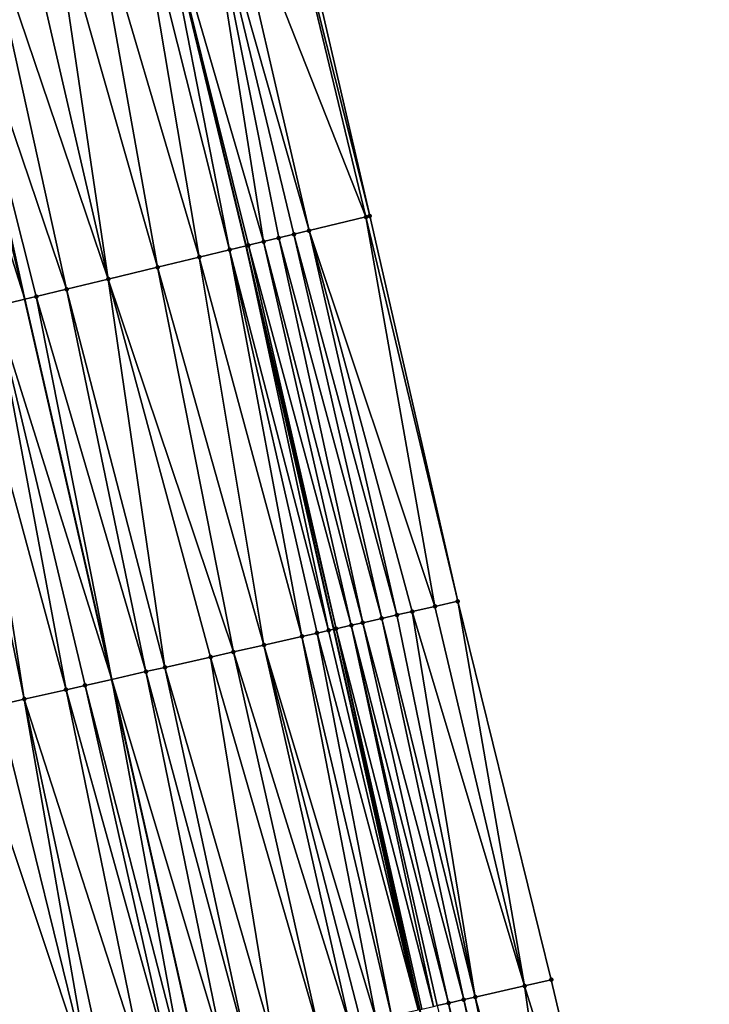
# Model space of a CAD drawing. Header units: feet. Extents: x 2004186 to 2014793, y 836912 to 864902.
# Tile 318 of 656: x 2010596 to 2010632, y 847217 to 847268. Entities that reach past the tile are written whole.
import ezdxf

# ---------------------------------------------------------------- set-up
doc = ezdxf.new("R2010")
doc.units = ezdxf.units.FT
doc.header["$LTSCALE"] = 100
doc.header["$MEASUREMENT"] = 0
for name, color, linetype, lineweight in [('EP_Travel Lane', 5, 'Continuous', 40), ('GPL_Skip Line', 2, 'Continuous', 40), ('Road Shots', 4, 'Continuous', 200), ('Road X-Section', 30, 'Continuous', 13)]:
    doc.layers.add(name, color=color, linetype=linetype, lineweight=lineweight)
doc.layers.add('I-77 SB_MM21-27-Surface-Border', color=7, linetype='Continuous')
doc.layers.add('I-77 SB_MM21-27-Surface-TIN', color=7, linetype='Continuous')

msp = doc.modelspace()

# ---------------------------------------------------------------- linework, layer by layer
at = {"layer": 'EP_Travel Lane'}
msp.add_polyline3d([(2010669.801309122, 846961.7875387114, 435.2640511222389), (2010666.119509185, 846981.4457389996, 435.2751564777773), (2010662.437708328, 847001.1039442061, 435.275667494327), (2010658.71559433, 847020.9368191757, 435.2728657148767), (2010654.727429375, 847040.5351569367, 435.2588388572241), (2010650.739263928, 847060.1334971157, 435.2607070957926), (2010646.75109822, 847079.7318385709, 435.2693620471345), (2010642.721483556, 847099.4424809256, 435.2498582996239), (2010638.509806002, 847118.9939856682, 435.2241894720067), (2010634.298128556, 847138.5454899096, 435.197692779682), (2010630.086446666, 847158.0970147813, 435.2048819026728), (2010625.824802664, 847177.7605070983, 435.1759360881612), (2010621.414232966, 847197.2680792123, 435.1353048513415), (2010617.003659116, 847216.7756696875, 435.1021214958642), (2010612.593093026, 847236.2832258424, 435.0550587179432), (2010608.091378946, 847255.9501270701, 435.0121007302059), (2010603.394446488, 847275.3906890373, 434.9537945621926)], dxfattribs=at)
at = {"layer": 'GPL_Skip Line'}
msp.add_polyline3d([(2010658.425751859, 846959.6426882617, 434.8346404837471), (2010654.719709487, 846979.2963235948, 434.8327586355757), (2010651.013668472, 846998.9499517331, 434.8458880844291), (2010647.299672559, 847018.6020272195, 434.8315263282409), (2010643.292333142, 847038.1964483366, 434.8466748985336), (2010639.284994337, 847057.7908664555, 434.8428464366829), (2010635.277655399, 847077.3852852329, 434.8431873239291), (2010631.25525284, 847096.9765361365, 434.8154953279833), (2010627.050621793, 847116.5295742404, 434.8180633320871), (2010622.84599493, 847136.0825928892, 434.7888662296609), (2010618.641362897, 847155.6356355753, 434.798914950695), (2010614.412306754, 847175.183235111, 434.7560637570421), (2010610.008453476, 847194.6923061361, 434.7087903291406), (2010605.604603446, 847214.2013627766, 434.6556823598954), (2010601.200750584, 847233.7104319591, 434.6076615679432), (2010596.746246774, 847253.2076785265, 434.5645376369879), (2010592.049026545, 847272.648150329, 434.498719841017)], dxfattribs=at)
at = {"layer": 'I-77 SB_MM21-27-Surface-Border', "color": 3, "linetype": 'ByBlock', "lineweight": -2}
msp.add_polyline3d([(2010609.933920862, 847276.9714082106, 435.1891929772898), (2010614.43675378, 847257.4838877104, 435.2256373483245), (2010618.953676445, 847237.7196246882, 435.2871466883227), (2010623.74770224, 847218.2986752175, 435.3523001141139), (2010628.34664788, 847198.8336379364, 435.3975815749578), (2010633.140681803, 847179.4126524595, 435.448196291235), (2010637.607713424, 847159.7145506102, 435.4912280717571), (2010642.007867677, 847140.2035919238, 435.5427329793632), (2010646.212495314, 847120.6505696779, 435.5660568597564), (2010650.221595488, 847101.0554878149, 435.5676209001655), (2010654.284217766, 847081.272519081, 435.5719030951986), (2010658.095612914, 847061.6380249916, 435.560477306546), (2010661.711064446, 847041.9634547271, 435.5292991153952), (2010665.326515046, 847022.288889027, 435.5279856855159), (2010668.898535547, 847002.3221216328, 435.5303181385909), (2010672.408039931, 846982.6314347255, 435.51408817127), (2010675.917543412, 846962.9407526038, 435.4873497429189)], dxfattribs=at)
at = {"layer": 'I-77 SB_MM21-27-Surface-TIN', "color": 128, "linetype": 'ByBlock', "lineweight": -2}
for points in [[(2010609.545117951, 847276.8774279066, 435.1755550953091), (2010606.823491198, 847276.2195921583, 435.0902507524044), (2010614.242352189, 847257.4368981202, 435.219034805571)], [(2010609.545117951, 847276.8774279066, 435.1755550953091), (2010614.43675378, 847257.4838877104, 435.2256373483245), (2010609.933920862, 847276.9714082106, 435.1891929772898)], [(2010609.545117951, 847276.8774279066, 435.1755550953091), (2010614.242352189, 847257.4368981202, 435.219034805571), (2010614.43675378, 847257.4838877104, 435.2256373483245)], [(2010605.851486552, 847275.9846305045, 435.0519599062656), (2010603.394446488, 847275.3906890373, 434.9537945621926), (2010608.993502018, 847256.1682090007, 435.0522515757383)], [(2010606.823491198, 847276.2195921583, 435.0902507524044), (2010605.851486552, 847275.9846305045, 435.0519599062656), (2010611.326319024, 847256.7320927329, 435.1348134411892)], [(2010605.851486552, 847275.9846305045, 435.0519599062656), (2010610.548713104, 847256.5441325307, 435.1076940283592), (2010611.326319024, 847256.7320927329, 435.1348134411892)], [(2010605.851486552, 847275.9846305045, 435.0519599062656), (2010609.771107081, 847256.3561727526, 435.0807381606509), (2010610.548713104, 847256.5441325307, 435.1076940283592)], [(2010605.851486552, 847275.9846305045, 435.0519599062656), (2010608.993502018, 847256.1682090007, 435.0522515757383), (2010609.771107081, 847256.3561727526, 435.0807381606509)], [(2010606.823491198, 847276.2195921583, 435.0902507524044), (2010611.326319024, 847256.7320927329, 435.1348134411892), (2010614.242352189, 847257.4368981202, 435.219034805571)], [(2010602.352271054, 847275.1387634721, 434.9121568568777), (2010607.243898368, 847255.7452585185, 434.9758153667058), (2010603.394446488, 847275.3906890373, 434.9537945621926)], [(2010607.243898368, 847255.7452585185, 434.9758153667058), (2010608.091378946, 847255.9501270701, 435.0121007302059), (2010603.394446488, 847275.3906890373, 434.9537945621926)], [(2010608.215900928, 847255.9802288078, 435.0174322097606), (2010603.394446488, 847275.3906890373, 434.9537945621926), (2010608.091378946, 847255.9501270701, 435.0121007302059)], [(2010608.993502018, 847256.1682090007, 435.0522515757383), (2010603.394446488, 847275.3906890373, 434.9537945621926), (2010608.215900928, 847255.9802288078, 435.0174322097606)], [(2010602.352271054, 847275.1387634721, 434.9121568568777), (2010600.019461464, 847274.574849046, 434.8177718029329), (2010605.688694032, 847255.3693070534, 434.9096128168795)], [(2010602.352271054, 847275.1387634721, 434.9121568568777), (2010605.688694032, 847255.3693070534, 434.9096128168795), (2010607.243898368, 847255.7452585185, 434.9758153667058)], [(2010600.019461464, 847274.574849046, 434.8177718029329), (2010598.075451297, 847274.1049293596, 434.7425849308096), (2010603.550282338, 847254.852397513, 434.8277222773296)], [(2010600.019461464, 847274.574849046, 434.8177718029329), (2010603.550282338, 847254.852397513, 434.8277222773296), (2010605.688694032, 847255.3693070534, 434.9096128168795)], [(2010598.075451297, 847274.1049293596, 434.7425849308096), (2010596.520244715, 847273.72898719, 434.6799625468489), (2010601.023068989, 847254.241502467, 434.7301903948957)], [(2010598.075451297, 847274.1049293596, 434.7425849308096), (2010601.023068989, 847254.241502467, 434.7301903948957), (2010603.550282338, 847254.852397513, 434.8277222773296)], [(2010594.576241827, 847273.2590373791, 434.5931723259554), (2010592.437829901, 847272.7421287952, 434.5116498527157), (2010598.884659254, 847253.7245848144, 434.6451752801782)], [(2010596.520244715, 847273.72898719, 434.6799625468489), (2010594.576241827, 847273.2590373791, 434.5931723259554), (2010601.023068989, 847254.241502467, 434.7301903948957)], [(2010594.576241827, 847273.2590373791, 434.5931723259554), (2010598.884659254, 847253.7245848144, 434.6451752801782), (2010601.023068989, 847254.241502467, 434.7301903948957)], [(2010590.688214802, 847272.3192256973, 434.4534648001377), (2010596.746246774, 847253.2076785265, 434.5645376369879), (2010592.049026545, 847272.648150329, 434.498719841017)], [(2010590.688214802, 847272.3192256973, 434.4534648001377), (2010595.191038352, 847252.831743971, 434.5048482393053), (2010596.746246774, 847253.2076785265, 434.5645376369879)], [(2010592.437829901, 847272.7421287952, 434.5116498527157), (2010592.049026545, 847272.648150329, 434.498719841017), (2010596.746246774, 847253.2076785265, 434.5645376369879)], [(2010592.437829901, 847272.7421287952, 434.5116498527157), (2010596.746246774, 847253.2076785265, 434.5645376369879), (2010597.329449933, 847253.348653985, 434.5869211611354)], [(2010592.437829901, 847272.7421287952, 434.5116498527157), (2010597.329449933, 847253.348653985, 434.5869211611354), (2010598.884659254, 847253.7245848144, 434.6451752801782)], [(2010614.242352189, 847257.4368981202, 435.219034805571), (2010611.326319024, 847256.7320927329, 435.1348134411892), (2010617.783152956, 847237.4552863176, 435.2439708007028)], [(2010614.242352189, 847257.4368981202, 435.219034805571), (2010618.953676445, 847237.7196246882, 435.2871466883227), (2010614.43675378, 847257.4838877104, 435.2256373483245)], [(2010614.242352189, 847257.4368981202, 435.219034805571), (2010617.783152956, 847237.4552863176, 435.2439708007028), (2010618.953676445, 847237.7196246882, 435.2871466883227)], [(2010611.326319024, 847256.7320927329, 435.1348134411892), (2010610.548713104, 847256.5441325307, 435.1076940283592), (2010615.832273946, 847237.0147512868, 435.1837409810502)], [(2010611.326319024, 847256.7320927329, 435.1348134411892), (2010616.61262787, 847237.1909550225, 435.2036647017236), (2010617.783152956, 847237.4552863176, 435.2439708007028)], [(2010611.326319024, 847256.7320927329, 435.1348134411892), (2010615.832273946, 847237.0147512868, 435.1837409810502), (2010616.61262787, 847237.1909550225, 435.2036647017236)], [(2010608.993502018, 847256.1682090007, 435.0522515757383), (2010608.215900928, 847255.9802288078, 435.0174322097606), (2010613.491223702, 847236.4860890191, 435.1032594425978)], [(2010609.771107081, 847256.3561727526, 435.0807381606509), (2010608.993502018, 847256.1682090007, 435.0522515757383), (2010614.076483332, 847236.6182675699, 435.1286460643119)], [(2010608.993502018, 847256.1682090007, 435.0522515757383), (2010613.491223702, 847236.4860890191, 435.1032594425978), (2010614.076483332, 847236.6182675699, 435.1286460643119)], [(2010610.548713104, 847256.5441325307, 435.1076940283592), (2010609.771107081, 847256.3561727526, 435.0807381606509), (2010615.051921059, 847236.8385429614, 435.1619556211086)], [(2010609.771107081, 847256.3561727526, 435.0807381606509), (2010614.076483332, 847236.6182675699, 435.1286460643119), (2010615.051921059, 847236.8385429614, 435.1619556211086)], [(2010610.548713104, 847256.5441325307, 435.1076940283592), (2010615.051921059, 847236.8385429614, 435.1619556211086), (2010615.832273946, 847237.0147512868, 435.1837409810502)], [(2010607.243898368, 847255.7452585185, 434.9758153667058), (2010605.688694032, 847255.3693070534, 434.9096128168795), (2010610.955097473, 847235.9133204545, 434.9953420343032)], [(2010607.243898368, 847255.7452585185, 434.9758153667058), (2010612.320710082, 847236.2217069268, 435.0423501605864), (2010608.091378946, 847255.9501270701, 435.0121007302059)], [(2010607.243898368, 847255.7452585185, 434.9758153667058), (2010610.955097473, 847235.9133204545, 434.9953420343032), (2010611.73544708, 847236.0895433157, 435.0230229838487)], [(2010607.243898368, 847255.7452585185, 434.9758153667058), (2010611.73544708, 847236.0895433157, 435.0230229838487), (2010612.320710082, 847236.2217069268, 435.0423501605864)], [(2010608.215900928, 847255.9802288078, 435.0174322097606), (2010608.091378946, 847255.9501270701, 435.0121007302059), (2010612.710882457, 847236.3098291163, 435.0605544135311)], [(2010612.320710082, 847236.2217069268, 435.0423501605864), (2010612.593093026, 847236.2832258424, 435.0550587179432), (2010608.091378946, 847255.9501270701, 435.0121007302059)], [(2010612.710882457, 847236.3098291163, 435.0605544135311), (2010608.091378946, 847255.9501270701, 435.0121007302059), (2010612.593093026, 847236.2832258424, 435.0550587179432)], [(2010608.215900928, 847255.9802288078, 435.0174322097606), (2010612.710882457, 847236.3098291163, 435.0605544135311), (2010613.491223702, 847236.4860890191, 435.1032594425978)], [(2010605.688694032, 847255.3693070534, 434.9096128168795), (2010603.550282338, 847254.852397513, 434.8277222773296), (2010609.004227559, 847235.472745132, 434.9187698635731)], [(2010605.688694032, 847255.3693070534, 434.9096128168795), (2010609.004227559, 847235.472745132, 434.9187698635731), (2010610.955097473, 847235.9133204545, 434.9953420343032)], [(2010603.550282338, 847254.852397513, 434.8277222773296), (2010601.023068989, 847254.241502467, 434.7301903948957), (2010607.443529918, 847235.1202924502, 434.8605850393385)], [(2010603.550282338, 847254.852397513, 434.8277222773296), (2010607.443529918, 847235.1202924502, 434.8605850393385), (2010609.004227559, 847235.472745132, 434.9187698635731)], [(2010601.023068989, 847254.241502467, 434.7301903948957), (2010598.884659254, 847253.7245848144, 434.6451752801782), (2010603.931973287, 847234.3272160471, 434.7061975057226)], [(2010601.023068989, 847254.241502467, 434.7301903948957), (2010606.273009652, 847234.8559397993, 434.8116170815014), (2010607.443529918, 847235.1202924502, 434.8605850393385)], [(2010601.023068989, 847254.241502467, 434.7301903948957), (2010603.931973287, 847234.3272160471, 434.7061975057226), (2010606.273009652, 847234.8559397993, 434.8116170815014)], [(2010598.884659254, 847253.7245848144, 434.6451752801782), (2010597.329449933, 847253.348653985, 434.5869211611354), (2010602.956539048, 847234.1069252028, 434.6666204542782)], [(2010598.884659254, 847253.7245848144, 434.6451752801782), (2010602.956539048, 847234.1069252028, 434.6666204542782), (2010603.931973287, 847234.3272160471, 434.7061975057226)], [(2010595.191038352, 847252.831743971, 434.5048482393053), (2010601.200750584, 847233.7104319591, 434.6076615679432), (2010596.746246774, 847253.2076785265, 434.5645376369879)], [(2010597.329449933, 847253.348653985, 434.5869211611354), (2010596.746246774, 847253.2076785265, 434.5645376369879), (2010601.200750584, 847233.7104319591, 434.6076615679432)], [(2010597.329449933, 847253.348653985, 434.5869211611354), (2010601.200750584, 847233.7104319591, 434.6076615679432), (2010602.956539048, 847234.1069252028, 434.6666204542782)], [(2010595.191038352, 847252.831743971, 434.5048482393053), (2010593.635835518, 847252.4557862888, 434.4362508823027), (2010598.859702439, 847233.1817603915, 434.5234081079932)], [(2010595.191038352, 847252.831743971, 434.5048482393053), (2010599.835137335, 847233.402048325, 434.5618046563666), (2010601.200750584, 847233.7104319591, 434.6076615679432)], [(2010595.191038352, 847252.831743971, 434.5048482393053), (2010598.859702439, 847233.1817603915, 434.5234081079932), (2010599.835137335, 847233.402048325, 434.5618046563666)], [(2010593.635835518, 847252.4557862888, 434.4362508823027), (2010592.663830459, 847252.2208263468, 434.3986196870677), (2010596.713745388, 847232.6971281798, 434.4394395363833)], [(2010592.663830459, 847252.2208263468, 434.3986196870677), (2010595.34813351, 847232.3887384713, 434.3911187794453), (2010596.713745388, 847232.6971281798, 434.4394395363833)], [(2010593.635835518, 847252.4557862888, 434.4362508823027), (2010596.713745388, 847232.6971281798, 434.4394395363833), (2010598.859702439, 847233.1817603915, 434.5234081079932)], [(2010617.783152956, 847237.4552863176, 435.2439708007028), (2010616.61262787, 847237.1909550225, 435.2036647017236), (2010622.382090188, 847217.9902862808, 435.3042974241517)], [(2010617.783152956, 847237.4552863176, 435.2439708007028), (2010622.382090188, 847217.9902862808, 435.3042974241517), (2010618.953676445, 847237.7196246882, 435.2871466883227)], [(2010618.953676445, 847237.7196246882, 435.2871466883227), (2010622.382090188, 847217.9902862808, 435.3042974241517), (2010623.74770224, 847218.2986752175, 435.3523001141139)], [(2010615.832273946, 847237.0147512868, 435.1837409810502), (2010615.051921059, 847236.8385429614, 435.1619556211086), (2010619.845945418, 847217.4175998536, 435.2297040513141)], [(2010616.61262787, 847237.1909550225, 435.2036647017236), (2010615.832273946, 847237.0147512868, 435.1837409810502), (2010619.845945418, 847217.4175998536, 435.2297040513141)], [(2010616.61262787, 847237.1909550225, 435.2036647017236), (2010619.845945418, 847217.4175998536, 435.2297040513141), (2010622.382090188, 847217.9902862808, 435.3042974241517)], [(2010613.491223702, 847236.4860890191, 435.1032594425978), (2010612.710882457, 847236.3098291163, 435.0605544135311), (2010617.699990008, 847216.9329603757, 435.1427962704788)], [(2010614.076483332, 847236.6182675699, 435.1286460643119), (2010613.491223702, 847236.4860890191, 435.1032594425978), (2010618.480336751, 847217.1091959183, 435.1756180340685)], [(2010613.491223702, 847236.4860890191, 435.1032594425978), (2010617.895075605, 847216.977024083, 435.1529573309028), (2010618.480336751, 847217.1091959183, 435.1756180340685)], [(2010613.491223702, 847236.4860890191, 435.1032594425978), (2010617.699990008, 847216.9329603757, 435.1427962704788), (2010617.895075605, 847216.977024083, 435.1529573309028)], [(2010615.051921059, 847236.8385429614, 435.1619556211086), (2010614.076483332, 847236.6182675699, 435.1286460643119), (2010619.260683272, 847217.28543245, 435.2088409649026)], [(2010614.076483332, 847236.6182675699, 435.1286460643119), (2010618.480336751, 847217.1091959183, 435.1756180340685), (2010619.260683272, 847217.28543245, 435.2088409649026)], [(2010615.051921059, 847236.8385429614, 435.1619556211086), (2010619.260683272, 847217.28543245, 435.2088409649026), (2010619.845945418, 847217.4175998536, 435.2297040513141)], [(2010610.955097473, 847235.9133204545, 434.9953420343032), (2010609.004227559, 847235.472745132, 434.9187698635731), (2010614.773689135, 847216.2720796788, 435.0207644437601)], [(2010611.73544708, 847236.0895433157, 435.0230229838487), (2010610.955097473, 847235.9133204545, 434.9953420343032), (2010615.554036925, 847216.4483105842, 435.0517053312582)], [(2010610.955097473, 847235.9133204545, 434.9953420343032), (2010614.773689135, 847216.2720796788, 435.0207644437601), (2010615.554036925, 847216.4483105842, 435.0517053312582)], [(2010612.320710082, 847236.2217069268, 435.0423501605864), (2010611.73544708, 847236.0895433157, 435.0230229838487), (2010616.919649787, 847216.7566959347, 435.0982534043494)], [(2010611.73544708, 847236.0895433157, 435.0230229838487), (2010615.554036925, 847216.4483105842, 435.0517053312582), (2010616.919649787, 847216.7566959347, 435.0982534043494)], [(2010612.320710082, 847236.2217069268, 435.0423501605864), (2010616.919649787, 847216.7566959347, 435.0982534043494), (2010612.593093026, 847236.2832258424, 435.0550587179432)], [(2010612.710882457, 847236.3098291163, 435.0605544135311), (2010612.593093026, 847236.2832258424, 435.0550587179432), (2010617.003659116, 847216.7756696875, 435.1021214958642)], [(2010616.919649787, 847216.7566959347, 435.0982534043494), (2010617.003659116, 847216.7756696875, 435.1021214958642), (2010612.593093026, 847236.2832258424, 435.0550587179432)], [(2010612.710882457, 847236.3098291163, 435.0605544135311), (2010617.003659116, 847216.7756696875, 435.1021214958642), (2010617.114736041, 847216.8007567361, 435.1072358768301)], [(2010612.710882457, 847236.3098291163, 435.0605544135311), (2010617.114736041, 847216.8007567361, 435.1072358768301), (2010617.699990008, 847216.9329603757, 435.1427962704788)], [(2010609.004227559, 847235.472745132, 434.9187698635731), (2010607.443529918, 847235.1202924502, 434.8605850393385), (2010613.408079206, 847215.9636813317, 434.9689449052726)], [(2010609.004227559, 847235.472745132, 434.9187698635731), (2010613.993339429, 847216.0958572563, 434.9932642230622), (2010614.773689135, 847216.2720796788, 435.0207644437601)], [(2010609.004227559, 847235.472745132, 434.9187698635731), (2010613.408079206, 847215.9636813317, 434.9689449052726), (2010613.993339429, 847216.0958572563, 434.9932642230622)], [(2010607.443529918, 847235.1202924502, 434.8605850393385), (2010606.273009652, 847234.8559397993, 434.8116170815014), (2010611.847383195, 847215.6112214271, 434.907836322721)], [(2010607.443529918, 847235.1202924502, 434.8605850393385), (2010611.847383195, 847215.6112214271, 434.907836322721), (2010613.408079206, 847215.9636813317, 434.9689449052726)], [(2010606.273009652, 847234.8559397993, 434.8116170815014), (2010603.931973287, 847234.3272160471, 434.7061975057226), (2010609.506342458, 847215.0825170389, 434.8102793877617)], [(2010606.273009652, 847234.8559397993, 434.8116170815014), (2010609.506342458, 847215.0825170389, 434.8102793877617), (2010611.847383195, 847215.6112214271, 434.907836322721)], [(2010602.956539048, 847234.1069252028, 434.6666204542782), (2010601.200750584, 847233.7104319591, 434.6076615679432), (2010606.970212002, 847214.5097672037, 434.7099678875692)], [(2010603.931973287, 847234.3272160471, 434.7061975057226), (2010602.956539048, 847234.1069252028, 434.6666204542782), (2010608.140735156, 847214.7741070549, 434.7537400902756)], [(2010602.956539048, 847234.1069252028, 434.6666204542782), (2010606.970212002, 847214.5097672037, 434.7099678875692), (2010608.140735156, 847214.7741070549, 434.7537400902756)], [(2010603.931973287, 847234.3272160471, 434.7061975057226), (2010608.140735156, 847214.7741070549, 434.7537400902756), (2010609.506342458, 847215.0825170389, 434.8102793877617)], [(2010599.835137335, 847233.402048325, 434.5618046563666), (2010598.859702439, 847233.1817603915, 434.5234081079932), (2010604.238988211, 847213.8929879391, 434.6133983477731)], [(2010599.835137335, 847233.402048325, 434.5618046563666), (2010604.824251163, 847214.0251517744, 434.6328142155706), (2010601.200750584, 847233.7104319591, 434.6076615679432)], [(2010599.835137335, 847233.402048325, 434.5618046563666), (2010604.238988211, 847213.8929879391, 434.6133983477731), (2010604.824251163, 847214.0251517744, 434.6328142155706)], [(2010604.824251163, 847214.0251517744, 434.6328142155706), (2010605.604603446, 847214.2013627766, 434.6556823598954), (2010601.200750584, 847233.7104319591, 434.6076615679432)], [(2010606.970212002, 847214.5097672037, 434.7099678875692), (2010601.200750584, 847233.7104319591, 434.6076615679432), (2010605.604603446, 847214.2013627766, 434.6556823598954)], [(2010598.859702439, 847233.1817603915, 434.5234081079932), (2010596.713745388, 847232.6971281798, 434.4394395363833), (2010602.873382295, 847213.5845718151, 434.5543685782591)], [(2010598.859702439, 847233.1817603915, 434.5234081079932), (2010602.873382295, 847213.5845718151, 434.5543685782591), (2010604.238988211, 847213.8929879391, 434.6133983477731)], [(2010595.34813351, 847232.3887384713, 434.3911187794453), (2010593.787437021, 847232.0362806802, 434.3308617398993), (2010600.142164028, 847212.9677680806, 434.4478740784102)], [(2010596.713745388, 847232.6971281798, 434.4394395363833), (2010595.34813351, 847232.3887384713, 434.3911187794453), (2010600.142164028, 847212.9677680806, 434.4478740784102)], [(2010596.713745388, 847232.6971281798, 434.4394395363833), (2010600.922513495, 847213.1439915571, 434.4758017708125), (2010602.873382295, 847213.5845718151, 434.5543685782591)], [(2010596.713745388, 847232.6971281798, 434.4394395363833), (2010600.142164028, 847212.9677680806, 434.4478740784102), (2010600.922513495, 847213.1439915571, 434.4758017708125)], [(2010593.787437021, 847232.0362806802, 434.3308617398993), (2010596.435505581, 847212.1306998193, 434.3124803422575), (2010600.142164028, 847212.9677680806, 434.4478740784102)], [(2010622.382090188, 847217.9902862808, 435.3042974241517), (2010628.34664788, 847198.8336379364, 435.3975815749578), (2010623.74770224, 847218.2986752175, 435.3523001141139)], [(2010622.382090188, 847217.9902862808, 435.3042974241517), (2010619.845945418, 847217.4175998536, 435.2297040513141), (2010625.225244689, 847198.1287676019, 435.2954312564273)], [(2010622.382090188, 847217.9902862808, 435.3042974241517), (2010625.225244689, 847198.1287676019, 435.2954312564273), (2010628.34664788, 847198.8336379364, 435.3975815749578)], [(2010619.260683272, 847217.28543245, 435.2088409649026), (2010618.480336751, 847217.1091959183, 435.1756180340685), (2010623.274368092, 847197.6882218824, 435.2308732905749)], [(2010619.845945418, 847217.4175998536, 435.2297040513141), (2010619.260683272, 847217.28543245, 435.2088409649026), (2010623.859627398, 847197.8204018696, 435.2568403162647)], [(2010619.260683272, 847217.28543245, 435.2088409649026), (2010623.274368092, 847197.6882218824, 435.2308732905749), (2010623.859627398, 847197.8204018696, 435.2568403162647)], [(2010619.845945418, 847217.4175998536, 435.2297040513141), (2010624.249803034, 847197.9085096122, 435.269183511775), (2010625.225244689, 847198.1287676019, 435.2954312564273)], [(2010619.845945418, 847217.4175998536, 435.2297040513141), (2010623.859627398, 847197.8204018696, 435.2568403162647), (2010624.249803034, 847197.9085096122, 435.269183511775)], [(2010618.480336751, 847217.1091959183, 435.1756180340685), (2010617.895075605, 847216.977024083, 435.1529573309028), (2010622.494016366, 847197.5120084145, 435.2070050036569)], [(2010618.480336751, 847217.1091959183, 435.1756180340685), (2010622.494016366, 847197.5120084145, 435.2070050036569), (2010623.274368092, 847197.6882218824, 435.2308732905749)]]:
    msp.add_3dface(points, dxfattribs=at)
at = {"layer": 'Road Shots', "lineweight": 100}
for p in [(2010614.242352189, 847257.4368981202, 435.219034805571), (2010614.43675378, 847257.4838877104, 435.2256373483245), (2010611.326319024, 847256.7320927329, 435.1348134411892), (2010608.993502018, 847256.1682090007, 435.0522515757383), (2010609.771107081, 847256.3561727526, 435.0807381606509), (2010610.548713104, 847256.5441325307, 435.1076940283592), (2010607.243898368, 847255.7452585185, 434.9758153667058), (2010608.215900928, 847255.9802288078, 435.0174322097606), (2010605.688694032, 847255.3693070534, 434.9096128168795), (2010603.550282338, 847254.852397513, 434.8277222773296), (2010601.023068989, 847254.241502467, 434.7301903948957), (2010598.884659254, 847253.7245848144, 434.6451752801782), (2010597.329449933, 847253.348653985, 434.5869211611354), (2010617.783152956, 847237.4552863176, 435.2439708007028), (2010618.953676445, 847237.7196246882, 435.2871466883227), (2010615.832273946, 847237.0147512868, 435.1837409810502), (2010616.61262787, 847237.1909550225, 435.2036647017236), (2010613.491223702, 847236.4860890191, 435.1032594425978), (2010614.076483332, 847236.6182675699, 435.1286460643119), (2010615.051921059, 847236.8385429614, 435.1619556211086), (2010610.955097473, 847235.9133204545, 434.9953420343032), (2010611.73544708, 847236.0895433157, 435.0230229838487), (2010612.320710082, 847236.2217069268, 435.0423501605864), (2010612.710882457, 847236.3098291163, 435.0605544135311), (2010609.004227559, 847235.472745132, 434.9187698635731), (2010607.443529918, 847235.1202924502, 434.8605850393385), (2010606.273009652, 847234.8559397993, 434.8116170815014), (2010602.956539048, 847234.1069252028, 434.6666204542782), (2010603.931973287, 847234.3272160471, 434.7061975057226), (2010599.835137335, 847233.402048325, 434.5618046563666), (2010598.859702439, 847233.1817603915, 434.5234081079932), (2010596.713745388, 847232.6971281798, 434.4394395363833), (2010623.74770224, 847218.2986752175, 435.3523001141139), (2010622.382090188, 847217.9902862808, 435.3042974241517), (2010619.260683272, 847217.28543245, 435.2088409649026), (2010619.845945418, 847217.4175998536, 435.2297040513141), (2010618.480336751, 847217.1091959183, 435.1756180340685)]:
    msp.add_point(p, dxfattribs=at)
at = {"layer": 'Road X-Section', "extrusion": (0.2348614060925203, -0.9720251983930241, 0.002670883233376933), "elevation": -351358.7277031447, "flags": 128}
msp.add_lwpolyline([(2153317.061415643, 1371.884022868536), (2153318.461415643, 1371.949289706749), (2153319.461415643, 1371.99709703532), (2153320.061415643, 1372.020543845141), (2153321.061415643, 1372.053360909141), (2153322.661415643, 1372.120791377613), (2153324.861415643, 1372.196577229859), (2153326.061415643, 1372.239492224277), (2153327.061415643, 1372.273551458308), (2153328.061415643, 1372.306962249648), (2153329.661415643, 1372.372659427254), (2153330.461415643, 1372.398636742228), (2153331.061415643, 1372.41746764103), (2153332.461415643, 1372.471466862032), (2153334.461415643, 1372.552755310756), (2153335.061415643, 1372.572768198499), (2153336.261415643, 1372.609237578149), (2153337.861415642, 1372.667043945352), (2153339.261415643, 1372.71952719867), (2153340.661415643, 1372.761353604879), (2153341.661415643, 1372.801154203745), (2153344.061415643, 1372.896496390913), (2153345.861415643, 1372.954681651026), (2153348.061415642, 1373.036204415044), (2153350.061415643, 1373.122994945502), (2153351.661415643, 1373.185617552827), (2153353.661415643, 1373.260804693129), (2153356.061415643, 1373.355190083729), (2153359.661415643, 1373.494993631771), (2153360.661415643, 1373.533284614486), (2153363.461415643, 1373.618589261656), (2153363.861415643, 1373.632227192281)], dxfattribs=at)
at = {"layer": 'Road X-Section', "extrusion": (0.234861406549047, -0.9720251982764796, 0.002670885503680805), "elevation": -351338.7266855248, "flags": 128}
msp.add_lwpolyline([(2153316.661581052, 1371.860499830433), (2153318.461581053, 1371.938717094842), (2153319.861581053, 1371.991594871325), (2153320.861581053, 1372.028210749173), (2153322.061581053, 1372.086822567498), (2153322.461581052, 1372.103324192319), (2153323.661581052, 1372.144298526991), (2153327.861581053, 1372.295165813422), (2153330.061581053, 1372.383450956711), (2153331.661581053, 1372.443988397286), (2153333.461581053, 1372.513560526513), (2153334.861581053, 1372.574517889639), (2153335.261581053, 1372.589041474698), (2153336.461581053, 1372.621563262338), (2153337.261581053, 1372.649127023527), (2153338.661581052, 1372.704295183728), (2153341.261581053, 1372.789028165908), (2153342.261581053, 1372.826659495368), (2153343.861581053, 1372.895257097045), (2153346.061581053, 1372.977330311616), (2153347.661581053, 1373.035584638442), (2153349.861581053, 1373.120600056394), (2153352.461581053, 1373.218132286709), (2153354.661581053, 1373.300023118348), (2153356.261581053, 1373.366225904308), (2153357.261581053, 1373.407842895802), (2153358.061581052, 1373.442662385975), (2153358.861581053, 1373.471149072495), (2153359.661581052, 1373.498105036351), (2153360.461581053, 1373.52522454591), (2153363.461581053, 1373.609446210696), (2153363.661581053, 1373.616048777)], dxfattribs=at)
at = {"layer": 'Road X-Section', "extrusion": (0.2201925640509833, -0.9754531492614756, 0.002527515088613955), "elevation": -383716.2588466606, "flags": 128}
msp.add_lwpolyline([(2147779.296700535, 1403.342722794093), (2147780.096700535, 1403.372836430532), (2147782.696700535, 1403.490127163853), (2147783.296700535, 1403.512594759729), (2147784.096700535, 1403.535349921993), (2147784.496700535, 1403.551579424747), (2147785.296700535, 1403.591609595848), (2147785.896700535, 1403.614591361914), (2147787.096700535, 1403.65380613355), (2147789.896700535, 1403.75788047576), (2147791.296700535, 1403.806152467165), (2147792.696700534, 1403.867455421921), (2147793.296700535, 1403.889158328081), (2147794.296700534, 1403.923139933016), (2147795.296700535, 1403.966544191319), (2147797.096700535, 1404.049666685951), (2147797.896700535, 1404.081452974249), (2147798.696700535, 1404.107612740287), (2147800.096700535, 1404.148044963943), (2147801.096700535, 1404.183980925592), (2147802.696700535, 1404.24423815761), (2147804.096700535, 1404.292559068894), (2147806.296700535, 1404.376527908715), (2147807.296700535, 1404.414924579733), (2147810.496700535, 1404.519740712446), (2147811.496700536, 1404.559317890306), (2147813.896700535, 1404.664737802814), (2147815.096700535, 1404.713705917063), (2147816.696700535, 1404.771890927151), (2147818.696700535, 1404.848463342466), (2147819.496700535, 1404.87614438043), (2147820.096700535, 1404.895471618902), (2147820.496700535, 1404.913675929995), (2147821.296700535, 1404.956381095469), (2147821.896700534, 1404.981767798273), (2147822.896700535, 1405.015077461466), (2147823.696700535, 1405.036862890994), (2147824.496700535, 1405.056786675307), (2147825.696700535, 1405.097092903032), (2147826.896700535, 1405.140268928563)], dxfattribs=at)
at = {"layer": 'Road X-Section', "extrusion": (0.2201925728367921, -0.9754531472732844, 0.002527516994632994), "elevation": -383696.2394966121, "flags": 128}
msp.add_lwpolyline([(2147778.900157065, 1403.303287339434), (2147779.900157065, 1403.34434309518), (2147781.900157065, 1403.431552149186), (2147782.500157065, 1403.458236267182), (2147783.300157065, 1403.496974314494), (2147783.500157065, 1403.504132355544), (2147783.700157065, 1403.508114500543), (2147783.900157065, 1403.509533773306), (2147784.100157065, 1403.513088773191), (2147784.300157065, 1403.520389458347), (2147785.100157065, 1403.564485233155), (2147785.500157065, 1403.582183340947), (2147786.900157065, 1403.635293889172), (2147788.500157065, 1403.700229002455), (2147791.300157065, 1403.798016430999), (2147792.100157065, 1403.83212182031), (2147793.500157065, 1403.893654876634), (2147794.500157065, 1403.933825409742), (2147795.500157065, 1403.982103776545), (2147795.700157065, 1403.988873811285), (2147796.100157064, 1403.997206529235), (2147796.500157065, 1404.010238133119), (2147798.100157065, 1404.079477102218), (2147799.300157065, 1404.11573143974), (2147803.100157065, 1404.251125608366), (2147803.900157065, 1404.279053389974), (2147805.900157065, 1404.357620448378), (2147807.300157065, 1404.416650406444), (2147807.900157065, 1404.436066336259), (2147808.700157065, 1404.458934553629), (2147810.100157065, 1404.513220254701), (2147811.300157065, 1404.556992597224), (2147812.700157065, 1404.613532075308), (2147815.100157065, 1404.711089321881), (2147816.700157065, 1404.772198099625), (2147817.300157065, 1404.796517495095), (2147818.100157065, 1404.824017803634), (2147818.900157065, 1404.854958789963), (2147820.300157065, 1404.901507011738), (2147820.500157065, 1404.91048951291), (2147821.100157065, 1404.946050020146), (2147821.300157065, 1404.956211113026), (2147821.900157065, 1404.978871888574), (2147822.700157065, 1405.012094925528), (2147823.300157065, 1405.03295807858), (2147825.900157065, 1405.107551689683), (2147827.300157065, 1405.155554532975)], dxfattribs=at)

doc.saveas('drawing.dxf')
